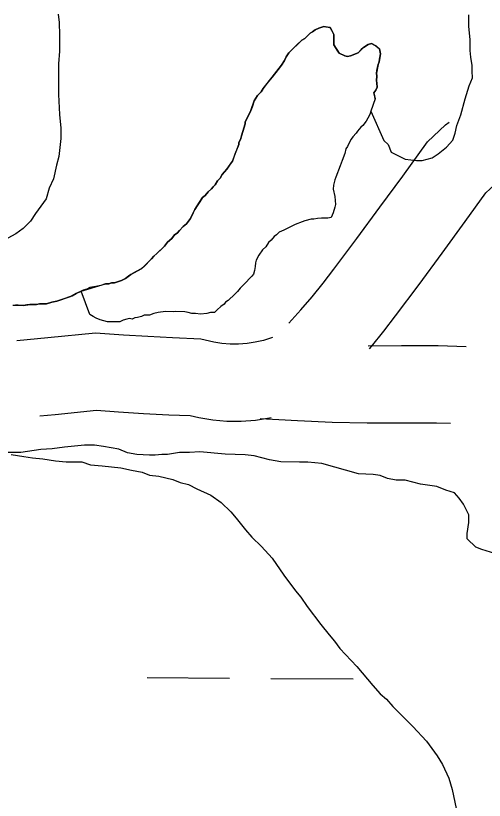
# Model space of a CAD drawing. Extents: x 3172231 to 3210228, y 940198 to 965780.
# Drawn here: x 3178397.4 to 3178579.4, y 962969.4 to 963274 of the extents above; entities that cross this region are included whole.
import ezdxf

# ---------------------------------------------------------------- set-up
doc = ezdxf.new("R2010")
doc.units = 0
for name, color, linetype in [('V-ROAD-CNTR', 7, 'Continuous'), ('V-SITE-VEGE', 7, 'Continuous'), ('V-TOPO-SHOR', 7, 'Continuous'), ('V-WETL-SWMP', 7, 'Continuous')]:
    doc.layers.add(name, color=color, linetype=linetype)

msp = doc.modelspace()

# ---------------------------------------------------------------- linework, layer by layer
at = {"layer": 'V-ROAD-CNTR'}
for points in [[(3178503.464, 963154.672), (3178508.172, 963159.799), (3178512.589, 963164.894), (3178516.86, 963170.118), (3178521.03, 963175.524), (3178529.934, 963187.499), (3178538.844, 963199.594), (3178547.699, 963211.726), (3178557.35, 963225.073), (3178564.317, 963231.648), (3178565.709, 963232.634)], [(3178534.8, 963144.715), (3178535.541, 963145.57), (3178540.354, 963151.458), (3178544.946, 963157.41), (3178554.048, 963169.651), (3178563.038, 963181.854), (3178571.971, 963194.094), (3178580.002, 963205.199), (3178583.377, 963208.386), (3178587.516, 963211.318), (3178588.316, 963211.73)], [(3178497.186, 963149.022), (3178493.599, 963147.911), (3178490.456, 963147.192), (3178487.257, 963146.713), (3178484.018, 963146.48), (3178480.772, 963146.495), (3178477.544, 963146.759), (3178474.367, 963147.264), (3178469.299, 963148.472), (3178458.272, 963148.91), (3178448.796, 963149.391), (3178439.322, 963149.976), (3178428.493, 963150.765), (3178409.858, 963148.934), (3178397.883, 963147.8)], [(3178572.357, 963145.439), (3178561.438, 963145.855), (3178547.192, 963145.855), (3178534.253, 963145.738)], [(3178496.645, 963117.833), (3178496.032, 963117.692), (3178490.561, 963116.873), (3178485.026, 963116.474), (3178479.474, 963116.501), (3178473.96, 963116.953), (3178468.527, 963117.816), (3178465.187, 963118.612), (3178456.918, 963118.94), (3178447.11, 963119.437), (3178437.308, 963120.044), (3178428.873, 963120.657), (3178412.738, 963119.072), (3178406.837, 963118.514)], [(3178566.228, 963115.651), (3178560.866, 963115.855), (3178547.328, 963115.855), (3178533.977, 963115.735), (3178520.33, 963116.007), (3178506.877, 963116.674), (3178492.425, 963117.464)]]:
    msp.add_lwpolyline(points, dxfattribs=at)
at = {"layer": 'V-SITE-VEGE'}
for points in [[(3178511.83, 963267.26), (3178512.661, 963267.68), (3178513.7, 963268.515), (3178515.158, 963269.148), (3178517.03, 963269.777), (3178519.532, 963269.367), (3178520.999, 963266.664), (3178521.011, 963262.707), (3178523.106, 963259.377), (3178525.193, 963258.343), (3178526.236, 963258.138), (3178527.487, 963258.349), (3178530.399, 963259.608), (3178532.476, 963261.699), (3178534.35, 963262.746), (3178535.597, 963263.168), (3178537.473, 963262.132), (3178538.73, 963261.093), (3178539.152, 963259.219), (3178538.538, 963256.092), (3178538.124, 963255.05), (3178537.51, 963251.713), (3178537.723, 963250.462), (3178537.518, 963248.795), (3178537.731, 963247.755), (3178537.735, 963246.294), (3178537.321, 963245.043), (3178536.492, 963243.999), (3178537.051, 963241.738), (3178535.394, 963236.925), (3178540.418, 963225.55), (3178542.024, 963223.955), (3178543.179, 963220.985), (3178548.676, 963218.259), (3178553.021, 963217.817), (3178555.309, 963217.823), (3178559.192, 963218.749), (3178561.473, 963220.359), (3178564.666, 963222.886), (3178567.173, 963225.636), (3178568.078, 963228.385), (3178568.754, 963231.358), (3178570.341, 963235.481), (3178571.922, 963241.66), (3178573.508, 963246.698), (3178574.867, 963249.903), (3178574.63, 963252.416), (3178574.624, 963254.703), (3178574.157, 963257.902), (3178573.919, 963260.419), (3178573.905, 963264.761), (3178573.432, 963269.793), (3178573.415, 963274.364)], [(3178396.3, 963161.657), (3178398.385, 963161.663), (3178400.47, 963161.46), (3178402.969, 963161.886), (3178405.469, 963161.894), (3178406.718, 963162.105), (3178409.428, 963162.115), (3178411.511, 963162.748), (3178413.385, 963163.168), (3178418.38, 963164.852), (3178419.42, 963165.271), (3178420.874, 963166.111), (3178422.898, 963167.051), (3178432.329, 963169.898), (3178433.576, 963169.902), (3178434.616, 963170.32), (3178435.868, 963170.326), (3178438.573, 963171.168), (3178440.029, 963172.005), (3178442.11, 963173.472), (3178446.478, 963175.78), (3178450.218, 963179.542), (3178451.047, 963180.584), (3178452.295, 963181.631), (3178455.203, 963184.557), (3178456.448, 963186.022), (3178458.111, 963187.484), (3178459.147, 963188.946), (3178460.188, 963189.575), (3178461.017, 963190.62), (3178462.471, 963192.084), (3178463.718, 963193.128), (3178465.379, 963195.217), (3178467.034, 963198.766), (3178467.863, 963200.227), (3178469.938, 963203.36), (3178470.976, 963204.196), (3178472.224, 963205.66), (3178473.471, 963206.705), (3178474.091, 963207.54), (3178474.923, 963208.378), (3178475.752, 963209.838), (3178476.791, 963210.884), (3178477.618, 963212.345), (3178479.488, 963214.436), (3178481.563, 963217.567), (3178484.043, 963224.035), (3178484.041, 963224.659), (3178484.868, 963226.33), (3178485.073, 963227.373), (3178485.693, 963229.042), (3178486.519, 963231.962), (3178486.515, 963232.794), (3178488.792, 963237.181), (3178490.031, 963240.935), (3178491.274, 963243.022), (3178492.728, 963244.484), (3178493.56, 963245.739), (3178497.086, 963250.124), (3178500.615, 963254.722), (3178501.86, 963256.6), (3178502.481, 963258.06), (3178503.517, 963259.522), (3178508.504, 963264.54), (3178509.751, 963265.169), (3178511.83, 963267.26)], [(3178583.465, 963065.202), (3178578.429, 963066.789), (3178576.139, 963067.697), (3178572.699, 963070.887), (3178572.69, 963072.946), (3178573.362, 963077.291), (3178573.354, 963080.265), (3178571.281, 963084.373), (3178569.674, 963086.657), (3178567.837, 963088.709), (3178564.404, 963089.839), (3178560.968, 963091.199), (3178554.564, 963092.094), (3178548.612, 963093.675), (3178545.182, 963093.663), (3178541.749, 963094.337), (3178539.001, 963095.474), (3178536.256, 963095.918), (3178530.538, 963096.131), (3178516.348, 963100.2), (3178510.857, 963100.639), (3178507.652, 963100.628), (3178500.337, 963100.833), (3178495.991, 963101.505), (3178490.039, 963103.086), (3178486.607, 963103.532), (3178478.833, 963103.735), (3178468.996, 963104.618), (3178464.88, 963104.374), (3178460.992, 963104.362), (3178456.423, 963103.661), (3178454.136, 963103.653), (3178451.623, 963103.418), (3178449.333, 963103.41), (3178444.531, 963103.623), (3178440.869, 963104.296), (3178437.434, 963105.656), (3178431.485, 963106.781), (3178428.054, 963107.227), (3178424.165, 963107.215), (3178416.393, 963106.502), (3178411.595, 963105.8), (3178407.247, 963105.558), (3178399.479, 963104.386), (3178392.389, 963104.366)]]:
    msp.add_lwpolyline(points, dxfattribs=at)
at = {"layer": 'V-TOPO-SHOR'}
for points in [[(3178537.051, 963241.738), (3178536.914, 963242.542), (3178536.492, 963243.999), (3178537.321, 963245.043), (3178537.735, 963246.294), (3178537.731, 963247.755), (3178537.518, 963248.795), (3178537.723, 963250.462), (3178537.51, 963251.713), (3178537.715, 963252.756), (3178538.124, 963255.05), (3178538.538, 963256.092), (3178538.743, 963257.134), (3178539.152, 963259.219), (3178538.73, 963261.093), (3178537.475, 963262.132), (3178535.597, 963263.168), (3178534.35, 963262.746), (3178532.476, 963261.699), (3178531.646, 963260.864), (3178530.399, 963259.608), (3178527.487, 963258.349), (3178526.236, 963258.138), (3178525.193, 963258.343), (3178523.106, 963259.377), (3178522.269, 963260.624), (3178521.011, 963262.705), (3178521.007, 963263.954), (3178521.003, 963265.621), (3178520.999, 963266.664), (3178520.159, 963268.329), (3178519.532, 963269.367), (3178518.488, 963269.574), (3178517.03, 963269.777), (3178515.158, 963269.146), (3178513.7, 963268.515), (3178512.661, 963267.68), (3178511.828, 963267.26), (3178511.205, 963266.633), (3178509.751, 963265.169), (3178508.504, 963264.54), (3178506.632, 963262.66), (3178503.517, 963259.522), (3178502.481, 963258.06), (3178501.86, 963256.6), (3178500.615, 963254.722), (3178499.37, 963253.051), (3178497.086, 963250.124), (3178495.012, 963247.617), (3178493.56, 963245.737), (3178492.728, 963244.486), (3178491.274, 963243.022), (3178490.654, 963241.977), (3178490.031, 963240.935), (3178489.206, 963238.43), (3178488.792, 963237.179), (3178487.965, 963235.51), (3178487.344, 963234.256), (3178486.515, 963232.794), (3178486.519, 963231.962), (3178485.693, 963229.042), (3178485.073, 963227.373), (3178484.868, 963226.33), (3178484.041, 963224.659), (3178484.043, 963224.035), (3178482.595, 963220.281), (3178481.563, 963217.567), (3178480.524, 963215.898), (3178479.488, 963214.436), (3178477.618, 963212.345), (3178476.791, 963210.884), (3178475.752, 963209.838), (3178474.923, 963208.378), (3178474.091, 963207.54), (3178473.471, 963206.705), (3178472.224, 963205.658), (3178470.976, 963204.198), (3178469.938, 963203.36), (3178468.902, 963201.689), (3178467.863, 963200.227), (3178467.034, 963198.766), (3178466.414, 963197.513), (3178465.379, 963195.217), (3178464.55, 963194.175), (3178463.718, 963193.128), (3178462.471, 963192.084), (3178461.017, 963190.62), (3178460.188, 963189.575), (3178459.147, 963188.946), (3178458.111, 963187.484), (3178456.448, 963186.022), (3178455.203, 963184.557), (3178454.162, 963183.513), (3178452.295, 963181.631), (3178451.047, 963180.584), (3178450.218, 963179.542), (3178449.178, 963178.495), (3178448.139, 963177.451), (3178447.31, 963176.613), (3178446.478, 963175.778), (3178443.982, 963174.52)], [(3178537.051, 963241.738), (3178535.398, 963236.939), (3178534.987, 963235.688), (3178534.157, 963234.226), (3178533.537, 963232.974), (3178532.292, 963231.301), (3178531.46, 963230.674), (3178530.215, 963229.212), (3178529.592, 963228.376), (3178528.345, 963226.914), (3178527.722, 963226.079), (3178527.102, 963224.825), (3178526.274, 963223.156), (3178525.652, 963222.321), (3178525.24, 963220.445), (3178524.206, 963217.731), (3178523.794, 963216.689), (3178523.381, 963215.644), (3178521.728, 963211.263), (3178521.314, 963210.221), (3178520.905, 963208.134), (3178520.7, 963206.676), (3178521.335, 963203.759), (3178521.554, 963200.634), (3178521.347, 963199.594), (3178520.729, 963197.507), (3178519.901, 963195.629), (3178518.652, 963195.416), (3178517.194, 963195.412), (3178516.151, 963195.408), (3178514.693, 963195.195), (3178513.235, 963194.982), (3178512.192, 963194.98), (3178509.696, 963194.347), (3178508.654, 963193.925), (3178505.948, 963192.874), (3178503.867, 963191.828), (3178502.827, 963191.408), (3178501.58, 963190.777), (3178499.706, 963189.938), (3178498.667, 963188.893), (3178497.836, 963188.264), (3178496.591, 963186.802), (3178495.55, 963185.964), (3178494.514, 963184.295), (3178493.269, 963183.042), (3178491.817, 963180.953), (3178490.781, 963179.073), (3178490.576, 963178.03), (3178490.371, 963176.57), (3178490.168, 963175.112), (3178489.755, 963173.652), (3178489.134, 963172.816), (3178486.017, 963169.681), (3178484.563, 963168.216), (3178483.525, 963166.963), (3178482.486, 963165.919), (3178479.994, 963163.41), (3178478.953, 963162.781), (3178478.331, 963161.945), (3178477.084, 963161.108), (3178475.63, 963159.852), (3178474.589, 963158.808), (3178473.133, 963158.804), (3178471.675, 963158.382), (3178469.174, 963158.167), (3178467.298, 963158.368), (3178465.84, 963158.364), (3178464.38, 963158.775), (3178463.129, 963158.98), (3178459.585, 963159.177), (3178458.543, 963158.966), (3178455.627, 963159.164), (3178452.71, 963158.738), (3178451.043, 963158.316), (3178449.378, 963157.686), (3178447.295, 963157.679), (3178446.255, 963157.26), (3178444.797, 963156.838), (3178443.756, 963156.627), (3178442.714, 963156.207), (3178441.674, 963156.412), (3178440.631, 963156.199), (3178439.173, 963155.779), (3178437.926, 963155.148), (3178434.592, 963155.138), (3178433.967, 963155.136), (3178433.134, 963155.134), (3178431.673, 963155.545), (3178430.213, 963155.957), (3178428.753, 963156.578), (3178427.499, 963157.198), (3178426.246, 963158.03), (3178422.898, 963167.051)], [(3178443.982, 963174.52), (3178442.11, 963173.472), (3178441.276, 963172.845), (3178440.029, 963172.005), (3178438.573, 963171.168), (3178437.326, 963170.748), (3178435.868, 963170.326), (3178434.616, 963170.322), (3178433.576, 963169.902), (3178432.327, 963169.898), (3178430.453, 963169.267), (3178428.579, 963168.843), (3178426.287, 963168.419), (3178425.04, 963167.79), (3178423.582, 963167.371), (3178422.898, 963167.051)], [(3178422.898, 963167.051), (3178420.876, 963166.111), (3178419.42, 963165.271), (3178418.38, 963164.852), (3178416.508, 963164.221), (3178414.634, 963163.59), (3178413.385, 963163.168), (3178411.511, 963162.746), (3178409.428, 963162.115), (3178406.718, 963162.105), (3178405.469, 963161.894), (3178402.969, 963161.886), (3178401.719, 963161.673), (3178400.47, 963161.46), (3178398.385, 963161.663), (3178397.343, 963161.659)]]:
    msp.add_lwpolyline(points, dxfattribs=at)
at = {"layer": 'V-WETL-SWMP'}
for p, q in [((3178413.958, 963274.563), (3178414.378, 963271.289)), ((3178414.378, 963271.289), (3178414.393, 963266.375)), ((3178414.393, 963266.375), (3178414.413, 963260.233)), ((3178414.413, 963260.233), (3178414.019, 963255.318)), ((3178414.019, 963255.318), (3178414.037, 963249.586)), ((3178414.037, 963249.586), (3178414.057, 963243.444)), ((3178414.057, 963243.444), (3178414.491, 963235.666)), ((3178414.491, 963235.666), (3178414.917, 963230.344)), ((3178414.917, 963230.344), (3178414.931, 963226.249)), ((3178414.931, 963226.249), (3178414.134, 963219.286)), ((3178414.134, 963219.286), (3178413.325, 963216.007)), ((3178413.325, 963216.007), (3178412.114, 963210.681)), ((3178412.114, 963210.681), (3178410.488, 963206.99)), ((3178410.488, 963206.99), (3178409.272, 963202.892)), ((3178409.272, 963202.892), (3178405.196, 963197.146)), ((3178405.196, 963197.146), (3178403.158, 963194.273)), ((3178403.158, 963194.273), (3178400.301, 963191.398)), ((3178400.301, 963191.398), (3178397.441, 963189.342)), ((3178397.441, 963189.342), (3178392.945, 963186.87)), ((3178395.727, 963103.602), (3178400.643, 963102.799)), ((3178400.643, 963102.799), (3178403.92, 963102.4)), ((3178403.92, 963102.4), (3178408.016, 963102.003)), ((3178408.016, 963102.003), (3178412.932, 963101.2)), ((3178412.932, 963101.2), (3178417.028, 963100.803)), ((3178417.028, 963100.803), (3178423.17, 963100.823)), ((3178423.17, 963100.823), (3178426.45, 963099.605)), ((3178426.45, 963099.605), (3178430.955, 963099.21)), ((3178430.955, 963099.21), (3178438.328, 963098.414)), ((3178438.328, 963098.414), (3178442.425, 963097.609)), ((3178442.425, 963097.609), (3178446.523, 963096.803)), ((3178446.523, 963096.803), (3178449.393, 963095.583)), ((3178449.393, 963095.583), (3178453.079, 963095.186)), ((3178453.079, 963095.186), (3178458.406, 963093.974)), ((3178458.406, 963093.974), (3178461.276, 963092.755)), ((3178461.276, 963092.755), (3178464.554, 963091.947)), ((3178464.554, 963091.947), (3178467.835, 963090.319)), ((3178467.835, 963090.319), (3178473.166, 963087.879)), ((3178473.166, 963087.879), (3178477.27, 963085.026)), ((3178477.27, 963085.026), (3178480.967, 963081.353)), ((3178480.967, 963081.353), (3178483.022, 963078.903)), ((3178483.022, 963078.903), (3178486.721, 963074.41)), ((3178486.721, 963074.41), (3178489.187, 963071.552)), ((3178489.187, 963071.552), (3178492.884, 963067.878)), ((3178492.884, 963067.878), (3178496.993, 963063.387)), ((3178496.993, 963063.387), (3178501.518, 963056.85)), ((3178501.518, 963056.85), (3178506.042, 963050.723)), ((3178506.042, 963050.723), (3178508.097, 963048.272)), ((3178508.097, 963048.272), (3178510.565, 963044.595)), ((3178510.565, 963044.595), (3178515.911, 963037.651)), ((3178515.911, 963037.651), (3178519.199, 963033.567)), ((3178519.199, 963033.567), (3178521.255, 963031.117)), ((3178521.255, 963031.117), (3178523.311, 963028.257)), ((3178523.311, 963028.257), (3178529.885, 963021.317)), ((3178529.885, 963021.317), (3178531.94, 963018.867)), ((3178448.484, 963017.04), (3178480.484, 963016.823)), ((3178496.483, 963016.714), (3178528.482, 963016.496)), ((3178531.94, 963018.867), (3178533.995, 963016.417)), ((3178533.995, 963016.417), (3178536.05, 963013.966)), ((3178536.05, 963013.966), (3178538.927, 963010.7)), ((3178538.927, 963010.7), (3178541.39, 963008.66)), ((3178541.39, 963008.66), (3178543.856, 963005.802)), ((3178543.856, 963005.802), (3178546.32, 963003.353)), ((3178546.32, 963003.353), (3178551.66, 962998.047)), ((3178551.66, 962998.047), (3178557.002, 962992.331)), ((3178557.002, 962992.331), (3178561.114, 962986.612)), ((3178561.114, 962986.612), (3178563.172, 962983.343)), ((3178563.172, 962983.343), (3178565.646, 962978.028)), ((3178565.646, 962978.028), (3178566.889, 962973.527)), ((3178566.889, 962973.527), (3178568.967, 962963.707))]:
    msp.add_line(p, q, dxfattribs=at)

doc.saveas('drawing.dxf')
